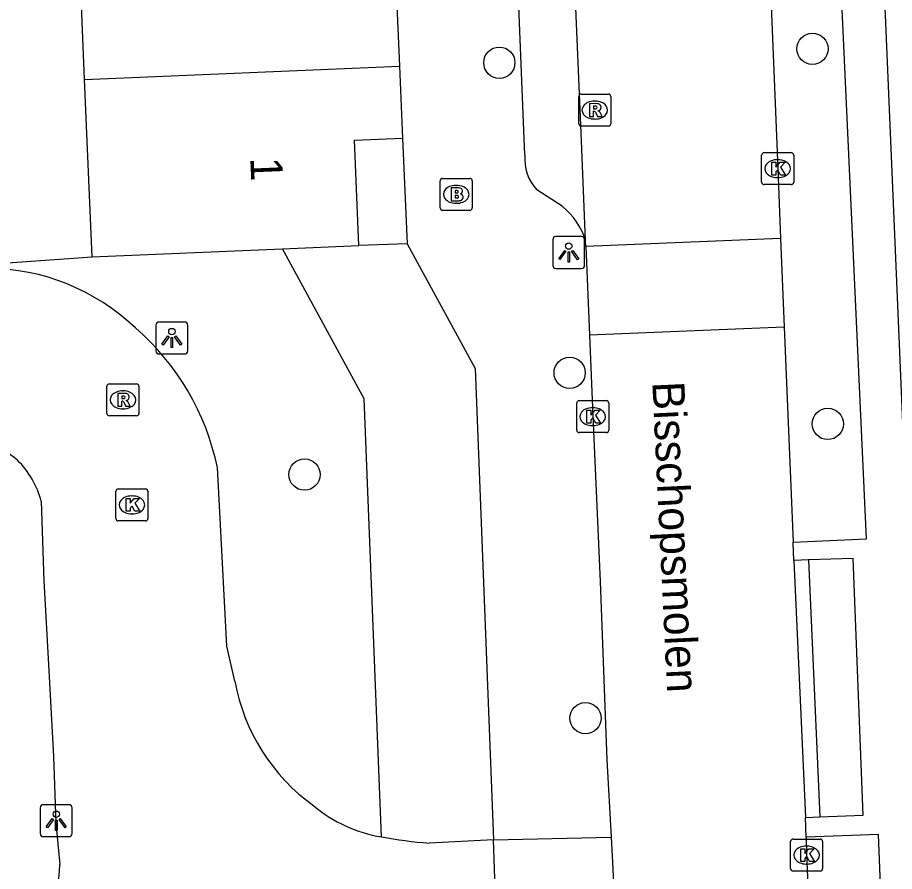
# Model space of a CAD drawing. Extents: x 161243 to 161752, y 384138 to 384885.
# Drawn here: x 161357.11 to 161384.53, y 384187.65 to 384214.34 of the extents above; entities that cross this region are included whole.
import ezdxf

# ---------------------------------------------------------------- set-up
doc = ezdxf.new("R2010")
doc.units = 0
for name, color, linetype in [('IMGEO_Boom', 7, 'Continuous'), ('IMGEO_Brandkraan', 7, 'Continuous'), ('IMGEO_Groenvoorziening', 7, 'Continuous'), ('IMGEO_Kolk', 7, 'Continuous'), ('IMGEO_Lichtpunt', 7, 'Continuous'), ('IMGEO_Openbare_ruimte_label', 7, 'Continuous'), ('IMGEO_Pand', 7, 'Continuous'), ('IMGEO_Pand_nummerreeks', 7, 'Continuous'), ('IMGEO_Rijbaan_lokaal_open', 7, 'Continuous'), ('IMGEO_Rioolput', 7, 'Continuous'), ('IMGEO_Voetpad_gesloten', 7, 'Continuous'), ('IMGEO_Voetpad_open', 7, 'Continuous')]:
    doc.layers.add(name, color=color, linetype=linetype)

msp = doc.modelspace()

# ---------------------------------------------------------------- linework, layer by layer
at = {"layer": 'IMGEO_Boom'}
for centre in [(161381.963, 384213.365), (161372.174, 384212.929), (161374.372, 384203.236), (161382.441, 384201.639), (161366.084, 384200.055), (161374.867, 384192.441)]:
    msp.add_circle(centre, 0.489, dxfattribs=at)
at = {"layer": 'IMGEO_Brandkraan'}
for p, q in [((161370.4, 384209.315), (161371.252, 384209.315)), ((161370.325, 384208.389), (161370.325, 384209.241)), ((161370.813, 384209.095), (161370.838, 384209.095)), ((161371.326, 384209.241), (161371.326, 384208.389)), ((161370.836, 384208.535), (161370.811, 384208.535)), ((161371.252, 384208.315), (161370.4, 384208.315))]:
    msp.add_line(p, q, dxfattribs=at)
for points in [[(161370.4, 384209.315), (161371.252, 384209.315)], [(161370.325, 384208.389), (161370.325, 384209.241)], [(161370.673, 384209.015), (161370.673, 384208.615), (161370.886, 384208.615)], [(161370.904, 384209.015), (161370.673, 384209.015)], [(161371.326, 384209.241), (161371.326, 384208.389)], [(161370.852, 384208.934), (161370.798, 384208.934), (161370.798, 384208.858)], [(161370.798, 384208.858), (161370.851, 384208.858)], [(161370.86, 384208.782), (161370.798, 384208.782), (161370.798, 384208.701)], [(161370.798, 384208.701), (161370.86, 384208.701)], [(161371.252, 384208.315), (161370.4, 384208.315)]]:
    msp.add_lwpolyline(points, dxfattribs=at)
for centre, radius, start, end in [((161370.402, 384209.239), 0.0765, 91.552, 178.448), ((161370.402, 384209.239), 0.0765, 91.552, 178.448), ((161371.25, 384209.239), 0.0765, 1.552, 88.448), ((161371.25, 384209.239), 0.0765, 1.552, 88.448), ((161370.908, 384208.87), 0.145, 59.4692, 91.5367), ((161370.853, 384208.896), 0.0379, 267.8285, 90.9355), ((161370.861, 384208.741), 0.0404, 269.8759, 90.5077), ((161370.933, 384208.917), 0.0922, 285.5137, 58.1501), ((161370.938, 384208.725), 0.105, 301.3115, 78.989), ((161370.892, 384208.866), 0.251, 268.6676, 293.5347), ((161370.402, 384208.391), 0.0765, 181.552, 268.448), ((161370.402, 384208.391), 0.0765, 181.552, 268.448), ((161371.25, 384208.391), 0.0765, 271.552, 358.448), ((161371.25, 384208.391), 0.0765, 271.552, 358.448)]:
    msp.add_arc(centre, radius, start, end, dxfattribs=at)
for centre, major_axis, ratio, start_param, end_param in [((161370.812, 384208.815), (-0.387, 0.002), 0.722429, 4.712389, 7.853982), ((161370.837, 384208.815), (-0.39, 0.002), 0.717154, 1.570796, 4.712389)]:
    msp.add_ellipse(centre, major_axis=major_axis, ratio=ratio, start_param=start_param, end_param=end_param, dxfattribs=at)
at = {"layer": 'IMGEO_Groenvoorziening'}
for points in [[(161368.488, 384188.73), (161367.951, 384202.419), (161365.393, 384207.112)], [(161369.294, 384207.268), (161367.785, 384207.214)], [(161352.693, 384206.382), (161359.441, 384206.859)]]:
    msp.add_lwpolyline(points, dxfattribs=at)
at = {"layer": 'IMGEO_Kolk'}
for p, q in [((161380.45, 384210.119), (161381.302, 384210.119)), ((161380.375, 384209.193), (161380.375, 384210.045)), ((161380.863, 384209.899), (161380.888, 384209.899)), ((161381.376, 384210.045), (161381.376, 384209.193)), ((161380.886, 384209.339), (161380.861, 384209.339)), ((161381.302, 384209.119), (161380.45, 384209.119)), ((161374.593, 384201.44), (161374.593, 384202.292)), ((161374.668, 384202.366), (161375.52, 384202.366)), ((161375.594, 384202.292), (161375.594, 384201.44)), ((161375.081, 384202.146), (161375.106, 384202.146)), ((161375.52, 384201.366), (161374.668, 384201.366)), ((161375.104, 384201.586), (161375.079, 384201.586)), ((161360.186, 384198.682), (161360.186, 384199.534)), ((161360.261, 384199.608), (161361.113, 384199.608)), ((161361.187, 384199.534), (161361.187, 384198.682)), ((161360.674, 384199.388), (161360.699, 384199.388)), ((161361.113, 384198.608), (161360.261, 384198.608)), ((161360.697, 384198.828), (161360.672, 384198.828)), ((161381.28, 384187.735), (161381.28, 384188.587)), ((161381.355, 384188.661), (161382.207, 384188.661)), ((161382.281, 384188.587), (161382.281, 384187.735)), ((161381.768, 384188.441), (161381.793, 384188.441)), ((161382.207, 384187.661), (161381.355, 384187.661)), ((161381.791, 384187.881), (161381.766, 384187.881))]:
    msp.add_line(p, q, dxfattribs=at)
for points in [[(161380.45, 384210.119), (161381.302, 384210.119)], [(161380.375, 384209.193), (161380.375, 384210.045)], [(161381.376, 384210.045), (161381.376, 384209.193)], [(161380.696, 384209.819), (161380.819, 384209.819), (161380.819, 384209.668), (161380.949, 384209.819), (161381.113, 384209.819), (161380.967, 384209.668), (161381.12, 384209.419), (161380.968, 384209.419), (161380.883, 384209.583), (161380.819, 384209.516), (161380.819, 384209.419), (161380.696, 384209.419), (161380.696, 384209.819)], [(161381.302, 384209.119), (161380.45, 384209.119)], [(161374.593, 384201.44), (161374.593, 384202.292)], [(161374.668, 384202.366), (161375.52, 384202.366)], [(161375.594, 384202.292), (161375.594, 384201.44)], [(161374.914, 384202.066), (161375.037, 384202.066), (161375.037, 384201.915), (161375.167, 384202.066), (161375.331, 384202.066), (161375.185, 384201.915), (161375.338, 384201.666), (161375.186, 384201.666), (161375.101, 384201.83), (161375.037, 384201.763), (161375.037, 384201.666), (161374.914, 384201.666), (161374.914, 384202.066)], [(161375.52, 384201.366), (161374.668, 384201.366)], [(161360.186, 384198.682), (161360.186, 384199.534)], [(161360.261, 384199.608), (161361.113, 384199.608)], [(161361.187, 384199.534), (161361.187, 384198.682)], [(161360.507, 384199.308), (161360.63, 384199.308), (161360.63, 384199.157), (161360.76, 384199.308), (161360.924, 384199.308), (161360.778, 384199.157), (161360.931, 384198.908), (161360.779, 384198.908), (161360.694, 384199.072), (161360.63, 384199.005), (161360.63, 384198.908), (161360.507, 384198.908), (161360.507, 384199.308)], [(161361.113, 384198.608), (161360.261, 384198.608)], [(161381.28, 384187.735), (161381.28, 384188.587)], [(161381.355, 384188.661), (161382.207, 384188.661)], [(161382.281, 384188.587), (161382.281, 384187.735)], [(161381.601, 384188.361), (161381.724, 384188.361), (161381.724, 384188.21), (161381.854, 384188.361), (161382.018, 384188.361), (161381.872, 384188.21), (161382.025, 384187.961), (161381.873, 384187.961), (161381.788, 384188.125), (161381.724, 384188.058), (161381.724, 384187.961), (161381.601, 384187.961), (161381.601, 384188.361)], [(161382.207, 384187.661), (161381.355, 384187.661)]]:
    msp.add_lwpolyline(points, dxfattribs=at)
for centre, start, end in [((161380.452, 384210.043), 91.552, 178.448), ((161380.452, 384210.043), 91.552, 178.448), ((161381.3, 384210.043), 1.552, 88.448), ((161381.3, 384210.043), 1.552, 88.448), ((161380.452, 384209.195), 181.552, 268.448), ((161380.452, 384209.195), 181.552, 268.448), ((161381.3, 384209.195), 271.552, 358.448), ((161381.3, 384209.195), 271.552, 358.448), ((161374.67, 384202.29), 91.552, 178.448), ((161374.67, 384202.29), 91.552, 178.448), ((161375.518, 384202.29), 1.552, 88.448), ((161375.518, 384202.29), 1.552, 88.448), ((161374.67, 384201.442), 181.552, 268.448), ((161374.67, 384201.442), 181.552, 268.448), ((161375.518, 384201.442), 271.552, 358.448), ((161375.518, 384201.442), 271.552, 358.448), ((161360.263, 384199.532), 91.552, 178.448), ((161360.263, 384199.532), 91.552, 178.448), ((161361.111, 384199.532), 1.552, 88.448), ((161361.111, 384199.532), 1.552, 88.448), ((161360.263, 384198.684), 181.552, 268.448), ((161360.263, 384198.684), 181.552, 268.448), ((161361.111, 384198.684), 271.552, 358.448), ((161361.111, 384198.684), 271.552, 358.448), ((161381.357, 384188.585), 91.552, 178.448), ((161381.357, 384188.585), 91.552, 178.448), ((161382.205, 384188.585), 1.552, 88.448), ((161382.205, 384188.585), 1.552, 88.448), ((161381.357, 384187.737), 181.552, 268.448), ((161381.357, 384187.737), 181.552, 268.448), ((161382.205, 384187.737), 271.552, 358.448), ((161382.205, 384187.737), 271.552, 358.448)]:
    msp.add_arc(centre, 0.0765, start, end, dxfattribs=at)
for centre, major_axis, ratio, start_param, end_param in [((161380.862, 384209.619), (-0.387, 0.002), 0.722429, 4.712389, 7.853982), ((161380.887, 384209.619), (-0.39, 0.002), 0.717154, 1.570796, 4.712389), ((161375.08, 384201.866), (-0.387, 0.002), 0.722429, 4.712389, 7.853982), ((161375.105, 384201.866), (-0.39, 0.002), 0.717154, 1.570796, 4.712389), ((161360.673, 384199.108), (-0.387, 0.002), 0.722429, 4.712389, 7.853982), ((161360.698, 384199.108), (-0.39, 0.002), 0.717154, 1.570796, 4.712389), ((161381.767, 384188.161), (-0.387, 0.002), 0.722429, 4.712389, 7.853982), ((161381.792, 384188.161), (-0.39, 0.002), 0.717154, 1.570796, 4.712389)]:
    msp.add_ellipse(centre, major_axis=major_axis, ratio=ratio, start_param=start_param, end_param=end_param, dxfattribs=at)
at = {"layer": 'IMGEO_Lichtpunt'}
for p, q in [((161373.845, 384207.4), (161373.845, 384206.593)), ((161373.845, 384207.4), (161373.845, 384206.593)), ((161374.747, 384207.495), (161373.939, 384207.495)), ((161374.747, 384207.495), (161373.939, 384207.495)), ((161374.841, 384206.593), (161374.841, 384207.4)), ((161374.841, 384206.593), (161374.841, 384207.4)), ((161373.939, 384206.499), (161374.747, 384206.499)), ((161373.939, 384206.499), (161374.747, 384206.499)), ((161361.437, 384204.729), (161361.437, 384203.922)), ((161361.437, 384204.729), (161361.437, 384203.922)), ((161362.339, 384204.824), (161361.531, 384204.824)), ((161362.339, 384204.824), (161361.531, 384204.824)), ((161362.433, 384203.922), (161362.433, 384204.729)), ((161362.433, 384203.922), (161362.433, 384204.729)), ((161361.531, 384203.828), (161362.339, 384203.828)), ((161361.531, 384203.828), (161362.339, 384203.828)), ((161357.824, 384189.641), (161357.824, 384188.834)), ((161357.824, 384189.641), (161357.824, 384188.834)), ((161358.726, 384189.736), (161357.918, 384189.736)), ((161358.726, 384189.736), (161357.918, 384189.736)), ((161358.82, 384188.834), (161358.82, 384189.641)), ((161358.82, 384188.834), (161358.82, 384189.641)), ((161357.918, 384188.74), (161358.726, 384188.74)), ((161357.918, 384188.74), (161358.726, 384188.74))]:
    msp.add_line(p, q, dxfattribs=at)
for points in [[(161374.219, 384207.064), (161374.258, 384207.036), (161374.07, 384206.774), (161374.032, 384206.801), (161374.219, 384207.064)], [(161374.321, 384207.016), (161374.368, 384207.016), (161374.368, 384206.694), (161374.321, 384206.694), (161374.321, 384207.016)], [(161374.431, 384207.036), (161374.469, 384207.063), (161374.656, 384206.801), (161374.617, 384206.773), (161374.431, 384207.036)], [(161361.811, 384204.393), (161361.85, 384204.365), (161361.662, 384204.103), (161361.624, 384204.13), (161361.811, 384204.393)], [(161362.023, 384204.365), (161362.061, 384204.392), (161362.248, 384204.13), (161362.209, 384204.102), (161362.023, 384204.365)], [(161361.913, 384204.345), (161361.96, 384204.345), (161361.96, 384204.023), (161361.913, 384204.023), (161361.913, 384204.345)], [(161358.198, 384189.305), (161358.237, 384189.277), (161358.049, 384189.015), (161358.011, 384189.042), (161358.198, 384189.305)], [(161358.41, 384189.277), (161358.448, 384189.304), (161358.635, 384189.042), (161358.596, 384189.014), (161358.41, 384189.277)], [(161358.3, 384189.257), (161358.347, 384189.257), (161358.347, 384188.935), (161358.3, 384188.935), (161358.3, 384189.257)]]:
    msp.add_lwpolyline(points, dxfattribs=at)
for centre in [(161374.344, 384207.198), (161361.936, 384204.527), (161358.323, 384189.439)]:
    msp.add_circle(centre, 0.0994, dxfattribs=at)
for centre, start, end in [((161373.939, 384207.4), 90, 180), ((161373.939, 384207.4), 90, 180), ((161374.747, 384207.4), 0, 90), ((161374.747, 384207.4), 0, 90), ((161373.939, 384206.593), 180, 270), ((161373.939, 384206.593), 180, 270), ((161374.747, 384206.593), 270, 0), ((161374.747, 384206.593), 270, 360), ((161361.531, 384204.729), 90, 180), ((161361.531, 384204.729), 90, 180), ((161362.339, 384204.729), 0, 90), ((161362.339, 384204.729), 0, 90), ((161361.531, 384203.922), 180, 270), ((161361.531, 384203.922), 180, 270), ((161362.339, 384203.922), 270, 0), ((161362.339, 384203.922), 270, 360), ((161357.918, 384189.641), 90, 180), ((161357.918, 384189.641), 90, 180), ((161358.726, 384189.641), 0, 90), ((161358.726, 384189.641), 0, 90), ((161357.918, 384188.834), 180, 270), ((161357.918, 384188.834), 180, 270), ((161358.726, 384188.834), 270, 0), ((161358.726, 384188.834), 270, 360)]:
    msp.add_arc(centre, 0.0946, start, end, dxfattribs=at)
at = {"layer": 'IMGEO_Pand'}
for points in [[(161359.209, 384212.406), (161358.982, 384217.829)], [(161368.949, 384215.194), (161369.05, 384212.817)], [(161359.209, 384212.406), (161369.05, 384212.817)], [(161369.05, 384212.817), (161369.146, 384210.568)], [(161359.441, 384206.859), (161359.209, 384212.406)], [(161367.785, 384207.214), (161367.645, 384210.504), (161369.146, 384210.568)], [(161359.441, 384206.859), (161365.393, 384207.112)], [(161365.393, 384207.112), (161367.785, 384207.214)]]:
    msp.add_lwpolyline(points, dxfattribs=at)
at = {"layer": 'IMGEO_Rijbaan_lokaal_open'}
for points in [[(161374.869, 384207.368), (161374.743, 384210.484), (161374.291, 384221.013), (161374.148, 384226.066), (161373.902, 384231.03), (161373.666, 384235.944), (161373.499, 384239.768)], [(161380.576, 384217.009), (161380.876, 384209.619), (161380.967, 384207.431)], [(161374.877, 384207.185), (161374.869, 384207.368)], [(161380.967, 384207.431), (161374.877, 384207.185)], [(161380.967, 384207.431), (161381.081, 384204.664)], [(161374.877, 384207.185), (161374.991, 384204.418)], [(161381.081, 384204.664), (161374.991, 384204.418)], [(161381.081, 384204.664), (161381.36, 384197.944)], [(161374.991, 384204.418), (161375.095, 384201.888), (161375.327, 384196.714), (161375.533, 384191.14), (161375.666, 384188.725)], [(161363.909, 384193.599), (161363.655, 384194.693), (161363.359, 384200.278)], [(161357.852, 384199.222), (161357.935, 384196.731), (161358.094, 384193.928), (161358.233, 384191.246), (161358.312, 384189.164), (161358.432, 384187.872)], [(161381.384, 384197.371), (161381.361, 384197.918), (161381.36, 384197.944)], [(161381.384, 384197.371), (161381.743, 384189.339)], [(161381.763, 384188.721), (161381.743, 384189.339)], [(161375.666, 384188.725), (161375.721, 384187.727), (161375.885, 384183.818)], [(161371.994, 384188.635), (161369.982, 384188.536)], [(161372.154, 384183.772), (161371.994, 384188.635)], [(161381.763, 384188.721), (161381.764, 384188.689), (161381.781, 384188.161), (161381.942, 384184.532)]]:
    msp.add_lwpolyline(points, dxfattribs=at)
for centre, radius, start, end in [((161356.158, 384199.791), 6.709, 46.2683, 89.7909), ((161355.659, 384198.684), 7.863, 11.698, 49.2193), ((161355.299, 384198.424), 2.759, 48.9134, 94.5048), ((161355.141, 384198.511), 2.803, 14.6843, 45.3048), ((161369.906, 384194.668), 6.092, 190.1105, 234.632), ((161369.169, 384192.983), 4.307, 229.6373, 260.8986), ((161371.147, 384203.354), 14.864, 259.6965, 265.5063), ((161353.715, 384187.917), 4.717, 278.2883, 359.454)]:
    msp.add_arc(centre, radius, start, end, dxfattribs=at)
at = {"layer": 'IMGEO_Rioolput'}
for p, q in [((161374.658, 384211.024), (161374.658, 384211.876)), ((161374.733, 384211.95), (161375.585, 384211.95)), ((161375.659, 384211.876), (161375.659, 384211.024)), ((161375.146, 384211.73), (161375.171, 384211.73)), ((161375.585, 384210.95), (161374.733, 384210.95)), ((161375.169, 384211.17), (161375.144, 384211.17)), ((161359.907, 384201.966), (161359.907, 384202.818)), ((161359.982, 384202.892), (161360.834, 384202.892)), ((161360.908, 384202.818), (161360.908, 384201.966)), ((161360.395, 384202.672), (161360.42, 384202.672)), ((161360.834, 384201.892), (161359.982, 384201.892)), ((161360.418, 384202.112), (161360.393, 384202.112))]:
    msp.add_line(p, q, dxfattribs=at)
for points in [[(161374.658, 384211.024), (161374.658, 384211.876)], [(161374.733, 384211.95), (161375.585, 384211.95)], [(161375.659, 384211.876), (161375.659, 384211.024)], [(161375.247, 384211.648), (161374.995, 384211.65), (161374.995, 384211.25)], [(161375.173, 384211.569), (161375.119, 384211.569), (161375.119, 384211.488)], [(161375.119, 384211.488), (161375.171, 384211.488)], [(161374.995, 384211.25), (161375.119, 384211.25), (161375.119, 384211.412), (161375.13, 384211.412)], [(161375.177, 384211.383), (161375.248, 384211.25), (161375.388, 384211.25), (161375.323, 384211.376)], [(161375.585, 384210.95), (161374.733, 384210.95)], [(161359.907, 384201.966), (161359.907, 384202.818)], [(161359.982, 384202.892), (161360.834, 384202.892)], [(161360.908, 384202.818), (161360.908, 384201.966)], [(161360.496, 384202.59), (161360.244, 384202.592), (161360.244, 384202.192)], [(161360.422, 384202.511), (161360.368, 384202.511), (161360.368, 384202.43)], [(161360.368, 384202.43), (161360.42, 384202.43)], [(161360.244, 384202.192), (161360.368, 384202.192), (161360.368, 384202.354), (161360.379, 384202.354)], [(161360.426, 384202.325), (161360.497, 384202.192), (161360.637, 384202.192), (161360.572, 384202.318)], [(161360.834, 384201.892), (161359.982, 384201.892)]]:
    msp.add_lwpolyline(points, dxfattribs=at)
for centre, radius, start, end in [((161374.735, 384211.874), 0.0765, 91.552, 178.448), ((161374.735, 384211.874), 0.0765, 91.552, 178.448), ((161375.583, 384211.874), 0.0765, 1.552, 88.448), ((161375.583, 384211.874), 0.0765, 1.552, 88.448), ((161375.155, 384211.677), 0.19, 274.7715, 282.9687), ((161375.179, 384211.473), 0.0964, 77.0061, 93.1865), ((161375.193, 384211.53), 0.0378, 276.6634, 79.6772), ((161375.246, 384211.538), 0.109, 350.3612, 89.416), ((161375.244, 384211.538), 0.112, 277.5842, 350.9817), ((161375.129, 384211.359), 0.0533, 26.0293, 88.6989), ((161375.228, 384211.323), 0.108, 29.5134, 73.7905), ((161374.735, 384211.026), 0.0765, 181.552, 268.448), ((161374.735, 384211.026), 0.0765, 181.552, 268.448), ((161375.583, 384211.026), 0.0765, 271.552, 358.448), ((161375.583, 384211.026), 0.0765, 271.552, 358.448), ((161359.984, 384202.816), 0.0765, 91.552, 178.448), ((161359.984, 384202.816), 0.0765, 91.552, 178.448), ((161360.832, 384202.816), 0.0765, 1.552, 88.448), ((161360.832, 384202.816), 0.0765, 1.552, 88.448), ((161360.404, 384202.619), 0.19, 274.7715, 282.9687), ((161360.428, 384202.415), 0.0964, 77.0061, 93.1865), ((161360.442, 384202.472), 0.0378, 276.6634, 79.6772), ((161360.495, 384202.48), 0.109, 350.3612, 89.416), ((161360.493, 384202.48), 0.112, 277.5842, 350.9817), ((161360.378, 384202.301), 0.0533, 26.0293, 88.6989), ((161360.477, 384202.265), 0.108, 29.5134, 73.7905), ((161359.984, 384201.968), 0.0765, 181.552, 268.448), ((161359.984, 384201.968), 0.0765, 181.552, 268.448), ((161360.832, 384201.968), 0.0765, 271.552, 358.448), ((161360.832, 384201.968), 0.0765, 271.552, 358.448)]:
    msp.add_arc(centre, radius, start, end, dxfattribs=at)
for centre, major_axis, ratio, start_param, end_param in [((161375.145, 384211.45), (-0.387, 0.002), 0.722429, 4.712389, 7.853982), ((161375.17, 384211.45), (-0.39, 0.002), 0.717154, 1.570796, 4.712389), ((161360.394, 384202.392), (-0.387, 0.002), 0.722429, 4.712389, 7.853982), ((161360.419, 384202.392), (-0.39, 0.002), 0.717154, 1.570796, 4.712389)]:
    msp.add_ellipse(centre, major_axis=major_axis, ratio=ratio, start_param=start_param, end_param=end_param, dxfattribs=at)
at = {"layer": 'IMGEO_Voetpad_gesloten'}
for points in [[(161381.834, 384197.387), (161381.384, 384197.371)], [(161382.193, 384189.357), (161383.552, 384189.411), (161383.232, 384197.436), (161381.834, 384197.387)], [(161381.834, 384197.387), (161382.193, 384189.357)], [(161381.743, 384189.339), (161382.193, 384189.357)]]:
    msp.add_lwpolyline(points, dxfattribs=at)
at = {"layer": 'IMGEO_Voetpad_open'}
for points in [[(161385.58, 384183.057), (161384.168, 384216.383), (161381.889, 384271.203), (161381.629, 384276.193), (161382.268, 384292.057), (161382.629, 384295.041)], [(161372.97, 384210.041), (161371.886, 384236.944)], [(161381.36, 384197.944), (161383.651, 384198.05), (161382.773, 384217.109), (161382.4, 384217.089)], [(161369.146, 384210.568), (161369.294, 384207.268)], [(161374.141, 384208.444), (161373.342, 384208.954)], [(161369.294, 384207.268), (161371.416, 384203.375), (161371.994, 384188.635)], [(161371.994, 384188.635), (161375.666, 384188.725)], [(161381.942, 384184.532), (161384.192, 384184.618), (161384.031, 384188.808), (161381.763, 384188.721)]]:
    msp.add_lwpolyline(points, dxfattribs=at)
for centre, radius, start, end in [((161374.444, 384209.938), 1.478, 176.018, 221.7666), ((161372.761, 384206.726), 2.204, 16.9384, 51.2246)]:
    msp.add_arc(centre, radius, start, end, dxfattribs=at)

# ---------------------------------------------------------------- texts
at = {"layer": 'IMGEO_Openbare_ruimte_label'}
msp.add_text('Bisschopsmolen', height=1, rotation=272.7508, dxfattribs=at).set_placement((161376.955, 384202.947))
at = {"layer": 'IMGEO_Pand_nummerreeks'}
msp.add_text('1', height=1, rotation=272.4061, dxfattribs=at).set_placement((161364.387, 384209.956))

doc.saveas('drawing.dxf')
